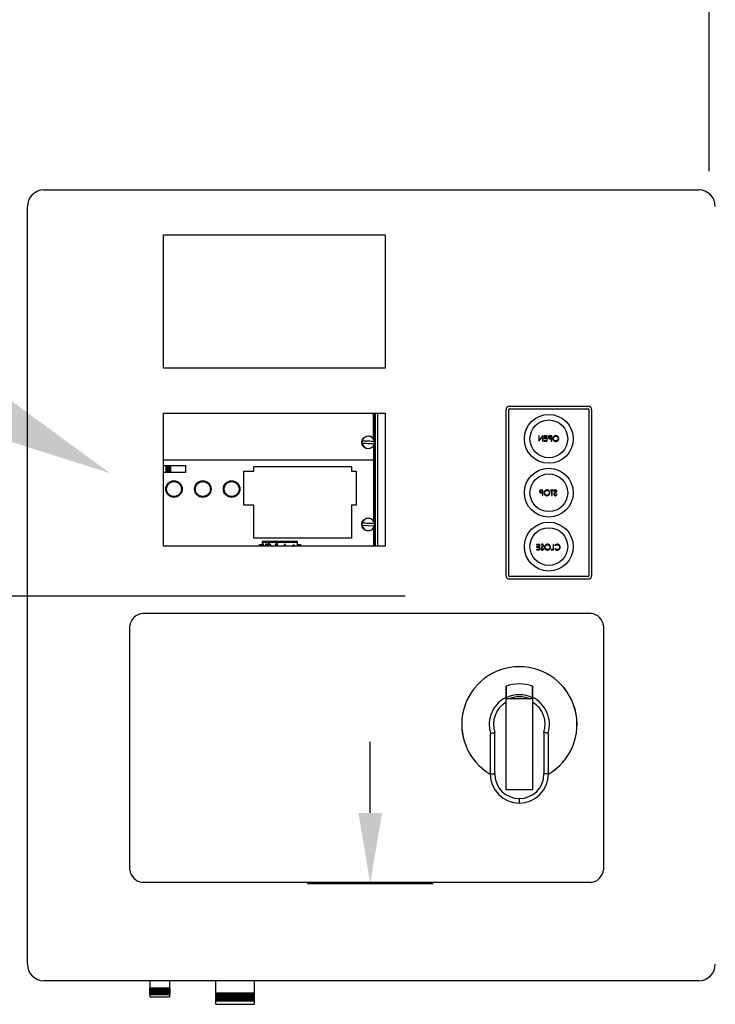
# Model space of a CAD drawing. Header units: inches. Extents: x 170 to 312, y 215 to 248.
# Tile 388 of 529: x 249.849 to 250.37, y 242.042 to 242.78. Entities that reach past the tile are written whole.
import ezdxf
from ezdxf import colors
from ezdxf.entities.mleader import LeaderData, LeaderLine
from ezdxf.math import Vec2, Vec3

# ---------------------------------------------------------------- set-up
doc = ezdxf.new("R2010")
doc.units = ezdxf.units.IN
doc.header["$LTSCALE"] = 0.25
doc.header["$MEASUREMENT"] = 0
doc.layers.add('ANNOTATIONS', color=1, linetype='Continuous')
doc.layers.add('MOTOR LH', color=7, linetype='Continuous')
doc.styles.add('ARIAL', font='arial.ttf', dxfattribs={"height": 0.09375})

msp = doc.modelspace()

# ---------------------------------------------------------------- linework, layer by layer
at = {"layer": 'ANNOTATIONS'}
for p, q in [((250.36584, 242.66667), (250.36584, 243.00848)), ((250.13774, 242.34815), (249.08679, 242.34815)), ((250.11159, 242.18589), (250.11159, 242.23903)), ((250.15872, 242.13275), (250.06445, 242.13275))]:
    msp.add_line(p, q, dxfattribs=at)
msp.add_solid([(250.12044, 242.18589), (250.10273, 242.18589), (250.11159, 242.13275)], dxfattribs=at)
at = {"layer": 'MOTOR LH'}
for p, q in [((249.86696, 242.65261), (250.35789, 242.65261)), ((249.85448, 242.07254), (249.85448, 242.64013)), ((249.95654, 242.51909), (249.95654, 242.61891)), ((249.95654, 242.61891), (250.1229, 242.61891)), ((250.1229, 242.61891), (250.1229, 242.51909)), ((250.1229, 242.51909), (249.95654, 242.51909)), ((250.21342, 242.36353), (250.21342, 242.48798)), ((250.21541, 242.36353), (250.21541, 242.48798)), ((250.21604, 242.4906), (250.27499, 242.4906)), ((250.21604, 242.4886), (250.27499, 242.4886)), ((250.27561, 242.48798), (250.27561, 242.36353)), ((250.2776, 242.48798), (250.2776, 242.36353)), ((249.95654, 242.38582), (249.95654, 242.48537)), ((249.95654, 242.48537), (250.1229, 242.48537)), ((250.11405, 242.46632), (250.11405, 242.48537)), ((250.11411, 242.48537), (250.11411, 242.46623)), ((250.11477, 242.46481), (250.11477, 242.48537)), ((250.11516, 242.38582), (250.11516, 242.48537)), ((250.11555, 242.38582), (250.11555, 242.48537)), ((250.11739, 242.38582), (250.11739, 242.48537)), ((250.1229, 242.48537), (250.1229, 242.38582)), ((250.23801, 242.46842), (250.23801, 242.46426)), ((250.23838, 242.46842), (250.23801, 242.46842)), ((250.23801, 242.46426), (250.23809, 242.46426)), ((250.23809, 242.46426), (250.24084, 242.46752)), ((250.23838, 242.46514), (250.23838, 242.46842)), ((250.24113, 242.46842), (250.23838, 242.46514)), ((250.24084, 242.46752), (250.24084, 242.46426)), ((250.24084, 242.46426), (250.24121, 242.46426)), ((250.24121, 242.46842), (250.24113, 242.46842)), ((250.24121, 242.46426), (250.24121, 242.46842)), ((250.24195, 242.46842), (250.24195, 242.46799)), ((250.2443, 242.46842), (250.24195, 242.46842)), ((250.24195, 242.46799), (250.24393, 242.46799)), ((250.24195, 242.46671), (250.24195, 242.46629)), ((250.24393, 242.46671), (250.24195, 242.46671)), ((250.24195, 242.46629), (250.24393, 242.46629)), ((250.24195, 242.46469), (250.24195, 242.46426)), ((250.24393, 242.46469), (250.24195, 242.46469)), ((250.24195, 242.46426), (250.2443, 242.46426)), ((250.24393, 242.46799), (250.24393, 242.46671)), ((250.24393, 242.46629), (250.24393, 242.46469)), ((250.2443, 242.46426), (250.2443, 242.46842)), ((250.24658, 242.46799), (250.24734, 242.46799)), ((250.24734, 242.4666), (250.24661, 242.4666)), ((250.24771, 242.46842), (250.2469, 242.46842)), ((250.24704, 242.46618), (250.24734, 242.46618)), ((250.24734, 242.46799), (250.24734, 242.4666)), ((250.24734, 242.46618), (250.24734, 242.46426)), ((250.24734, 242.46426), (250.24771, 242.46426)), ((250.24771, 242.46426), (250.24771, 242.46842)), ((250.11405, 242.46072), (250.11405, 242.40475)), ((250.11411, 242.46082), (250.11411, 242.40466)), ((250.11477, 242.40324), (250.11477, 242.46224)), ((249.95654, 242.45042), (250.11405, 242.45042)), ((249.95654, 242.4461), (249.97306, 242.4461)), ((249.95843, 242.4461), (249.95843, 242.44086)), ((249.95895, 242.4461), (249.95895, 242.44086)), ((249.95992, 242.44086), (249.95992, 242.4461)), ((249.96008, 242.4461), (249.96008, 242.44086)), ((249.96045, 242.44086), (249.96045, 242.4461)), ((249.9606, 242.4461), (249.9606, 242.44086)), ((249.96157, 242.44086), (249.96157, 242.4461)), ((249.96209, 242.44086), (249.96209, 242.4461)), ((249.97306, 242.4461), (249.97306, 242.44086)), ((250.01676, 242.41637), (250.01676, 242.44191)), ((250.01676, 242.44191), (250.02432, 242.44191)), ((250.02432, 242.44537), (250.09767, 242.44537)), ((250.02432, 242.44191), (250.02432, 242.44537)), ((250.09767, 242.44537), (250.09767, 242.44191)), ((250.09767, 242.44191), (250.10105, 242.44191)), ((250.10105, 242.44191), (250.10105, 242.41637)), ((249.97306, 242.44086), (249.95654, 242.44086)), ((250.23994, 242.42735), (250.2407, 242.42735)), ((250.24107, 242.42778), (250.24026, 242.42778)), ((250.2407, 242.42735), (250.2407, 242.42597)), ((250.24107, 242.42362), (250.24107, 242.42778)), ((250.24672, 242.42778), (250.24672, 242.42735)), ((250.24891, 242.42778), (250.24672, 242.42778)), ((250.24672, 242.42735), (250.24763, 242.42735)), ((250.24763, 242.42735), (250.24763, 242.42362)), ((250.248, 242.42735), (250.24891, 242.42735)), ((250.248, 242.42362), (250.248, 242.42735)), ((250.24891, 242.42735), (250.24891, 242.42778)), ((250.24934, 242.42718), (250.24967, 242.42693)), ((250.2407, 242.42597), (250.23997, 242.42596)), ((250.2404, 242.42554), (250.2407, 242.42554)), ((250.2407, 242.42554), (250.2407, 242.42362)), ((250.2407, 242.42362), (250.24107, 242.42362)), ((250.24763, 242.42362), (250.248, 242.42362)), ((250.25174, 242.42442), (250.25138, 242.42463)), ((250.02432, 242.41637), (250.01676, 242.41637)), ((250.02432, 242.39166), (250.02432, 242.41637)), ((250.10105, 242.41637), (250.09767, 242.41637)), ((250.09767, 242.41637), (250.09767, 242.39166)), ((250.10549, 242.40138), (250.11467, 242.40093)), ((250.11405, 242.39916), (250.11405, 242.38582)), ((250.11411, 242.39925), (250.11411, 242.38582)), ((250.11477, 242.38582), (250.11477, 242.40067)), ((250.09767, 242.39166), (250.02432, 242.39166)), ((250.09767, 242.39166), (250.02432, 242.39166)), ((250.06014, 242.39166), (250.06014, 242.39166)), ((250.0608, 242.39166), (250.0608, 242.39166)), ((250.06604, 242.39166), (250.06604, 242.39166)), ((250.06669, 242.39166), (250.06669, 242.39166)), ((250.09323, 242.39166), (250.09323, 242.39166)), ((250.09374, 242.39166), (250.09374, 242.39166)), ((250.09471, 242.39166), (250.09471, 242.39166)), ((250.09487, 242.39166), (250.09487, 242.39166)), ((250.09524, 242.39166), (250.09524, 242.39166)), ((250.09539, 242.39166), (250.09539, 242.39166)), ((250.09636, 242.39166), (250.09636, 242.39166)), ((250.09688, 242.39166), (250.09688, 242.39166)), ((250.1229, 242.38582), (249.95654, 242.38582)), ((250.02857, 242.38689), (250.03056, 242.38689)), ((250.02857, 242.38582), (250.02857, 242.38689)), ((250.03056, 242.38925), (250.03056, 242.38582)), ((250.05718, 242.38925), (250.03056, 242.38925)), ((250.03056, 242.38901), (250.05718, 242.38901)), ((250.03056, 242.38862), (250.05718, 242.38862)), ((250.0309, 242.38741), (250.03157, 242.38582)), ((250.0312, 242.38741), (250.0309, 242.38741)), ((250.03187, 242.38582), (250.0312, 242.38741)), ((250.03185, 242.38925), (250.03185, 242.38951)), ((250.03185, 242.38951), (250.05608, 242.38951)), ((250.03328, 242.38741), (250.03261, 242.38582)), ((250.03291, 242.38582), (250.03358, 242.38741)), ((250.03358, 242.38741), (250.03328, 242.38741)), ((250.04132, 242.38709), (250.0417, 242.38709)), ((250.04198, 242.38741), (250.04137, 242.38741)), ((250.0417, 242.38609), (250.04151, 242.38609)), ((250.0417, 242.38709), (250.0417, 242.38609)), ((250.04198, 242.38582), (250.04198, 242.38741)), ((250.04758, 242.38741), (250.04684, 242.38582)), ((250.04715, 242.38582), (250.0476, 242.3868)), ((250.04762, 242.38741), (250.04758, 242.38741)), ((250.0476, 242.3868), (250.04807, 242.38582)), ((250.04837, 242.38582), (250.04762, 242.38741)), ((250.05314, 242.38597), (250.05314, 242.38582)), ((250.05405, 242.38597), (250.05314, 242.38597)), ((250.05405, 242.38689), (250.05405, 242.38597)), ((250.05433, 242.38689), (250.05405, 242.38689)), ((250.05433, 242.38597), (250.05433, 242.38689)), ((250.05525, 242.38597), (250.05433, 242.38597)), ((250.05525, 242.38582), (250.05525, 242.38597)), ((250.05608, 242.38951), (250.05608, 242.38925)), ((250.05718, 242.38582), (250.05718, 242.38925)), ((250.05718, 242.38689), (250.05936, 242.38689)), ((250.05936, 242.38689), (250.05936, 242.38582)), ((250.23625, 242.38704), (250.23625, 242.38661)), ((250.23859, 242.38704), (250.23625, 242.38704)), ((250.23625, 242.38661), (250.23822, 242.38661)), ((250.23625, 242.38533), (250.23625, 242.38491)), ((250.23822, 242.38533), (250.23625, 242.38533)), ((250.23625, 242.38491), (250.23822, 242.38491)), ((250.23625, 242.38331), (250.23625, 242.38288)), ((250.23822, 242.38331), (250.23625, 242.38331)), ((250.23625, 242.38288), (250.23859, 242.38288)), ((250.23822, 242.38661), (250.23822, 242.38533)), ((250.23822, 242.38491), (250.23822, 242.38331)), ((250.23859, 242.38288), (250.23859, 242.38704)), ((250.2395, 242.38644), (250.23984, 242.38619)), ((250.2419, 242.38368), (250.24155, 242.38389)), ((250.24718, 242.38331), (250.24718, 242.38288)), ((250.24878, 242.38331), (250.24718, 242.38331)), ((250.24718, 242.38288), (250.24915, 242.38288)), ((250.24878, 242.38704), (250.24878, 242.38331)), ((250.24915, 242.38704), (250.24878, 242.38704)), ((250.24915, 242.38288), (250.24915, 242.38704)), ((250.25, 242.38628), (250.25033, 242.38603)), ((250.25033, 242.38389), (250.25, 242.38365)), ((250.27499, 242.36291), (250.21604, 242.36291)), ((250.27499, 242.36091), (250.21604, 242.36091)), ((249.94077, 242.33538), (250.27716, 242.33538)), ((249.93129, 242.14323), (249.93129, 242.32589)), ((250.28664, 242.32589), (250.28664, 242.14323)), ((250.21343, 242.20323), (250.21343, 242.27154)), ((250.21343, 242.27154), (250.2334, 242.27154)), ((250.2334, 242.27154), (250.2334, 242.20323)), ((250.20165, 242.24483), (250.20165, 242.21502)), ((250.20498, 242.21502), (250.20498, 242.24605)), ((250.24187, 242.24605), (250.24187, 242.21503)), ((250.24519, 242.21503), (250.24519, 242.24483)), ((250.20165, 242.21502), (250.20498, 242.21502)), ((250.24519, 242.21503), (250.24187, 242.21503)), ((250.2334, 242.20323), (250.21343, 242.20323)), ((250.22341, 242.19325), (250.22342, 242.19657)), ((250.27716, 242.13374), (249.94077, 242.13374)), ((250.35789, 242.06006), (249.86696, 242.06006)), ((249.94651, 242.0546), (249.94651, 242.06006)), ((249.96115, 242.06006), (249.96115, 242.0546)), ((249.99585, 242.05094), (249.99585, 242.06006)), ((250.02447, 242.06006), (250.02447, 242.05094)), ((249.94618, 242.05441), (249.94651, 242.0546)), ((249.94651, 242.05421), (249.94618, 242.05441)), ((249.96148, 242.05441), (249.94618, 242.05441)), ((249.94618, 242.05374), (249.94651, 242.05393)), ((249.94651, 242.05355), (249.94618, 242.05374)), ((249.96148, 242.05374), (249.94618, 242.05374)), ((249.94618, 242.05308), (249.94651, 242.05327)), ((249.94651, 242.05288), (249.94618, 242.05308)), ((249.96148, 242.05308), (249.94618, 242.05308)), ((249.94618, 242.05241), (249.94651, 242.0526)), ((249.94651, 242.05222), (249.94618, 242.05241)), ((249.96148, 242.05241), (249.94618, 242.05241)), ((249.94618, 242.05174), (249.94651, 242.05194)), ((249.94651, 242.05155), (249.94618, 242.05174)), ((249.96148, 242.05174), (249.94618, 242.05174)), ((249.94618, 242.05108), (249.94651, 242.05127)), ((249.94651, 242.05089), (249.94618, 242.05108)), ((249.96148, 242.05108), (249.94618, 242.05108)), ((249.94618, 242.05041), (249.94651, 242.05061)), ((249.96115, 242.0546), (249.94651, 242.0546)), ((249.94651, 242.05393), (249.94651, 242.05421)), ((249.96115, 242.05421), (249.94651, 242.05421)), ((249.96115, 242.05393), (249.94651, 242.05393)), ((249.94651, 242.05327), (249.94651, 242.05355)), ((249.96115, 242.05355), (249.94651, 242.05355)), ((249.96115, 242.05327), (249.94651, 242.05327)), ((249.94651, 242.0526), (249.94651, 242.05288)), ((249.96115, 242.05288), (249.94651, 242.05288)), ((249.96115, 242.0526), (249.94651, 242.0526)), ((249.94651, 242.05194), (249.94651, 242.05222)), ((249.96115, 242.05222), (249.94651, 242.05222)), ((249.96115, 242.05194), (249.94651, 242.05194)), ((249.94651, 242.05127), (249.94651, 242.05155)), ((249.96115, 242.05155), (249.94651, 242.05155)), ((249.96115, 242.05127), (249.94651, 242.05127)), ((249.94651, 242.05061), (249.94651, 242.05089)), ((249.96115, 242.05089), (249.94651, 242.05089)), ((249.96115, 242.05061), (249.94651, 242.05061)), ((249.96115, 242.0546), (249.96148, 242.05441)), ((249.96148, 242.05441), (249.96115, 242.05421)), ((249.96115, 242.05421), (249.96115, 242.05393)), ((249.96115, 242.05393), (249.96148, 242.05374)), ((249.96148, 242.05374), (249.96115, 242.05355)), ((249.96115, 242.05355), (249.96115, 242.05327)), ((249.96115, 242.05327), (249.96148, 242.05308)), ((249.96148, 242.05308), (249.96115, 242.05288)), ((249.96115, 242.05288), (249.96115, 242.0526)), ((249.96115, 242.0526), (249.96148, 242.05241)), ((249.96148, 242.05241), (249.96115, 242.05222)), ((249.96115, 242.05222), (249.96115, 242.05194)), ((249.96115, 242.05194), (249.96148, 242.05174)), ((249.96148, 242.05174), (249.96115, 242.05155)), ((249.96115, 242.05155), (249.96115, 242.05127)), ((249.96115, 242.05127), (249.96148, 242.05108)), ((249.96148, 242.05108), (249.96115, 242.05089)), ((249.96115, 242.05089), (249.96115, 242.05061)), ((249.96115, 242.05061), (249.96148, 242.05041)), ((249.99552, 242.05075), (249.99585, 242.05094)), ((249.99585, 242.05055), (249.99552, 242.05075)), ((250.0248, 242.05075), (249.99552, 242.05075)), ((249.99585, 242.05094), (250.02447, 242.05094)), ((249.99585, 242.05011), (249.99585, 242.05055)), ((250.02447, 242.05055), (249.99585, 242.05055)), ((250.02447, 242.05094), (250.0248, 242.05075)), ((250.0248, 242.05075), (250.02447, 242.05055)), ((250.02447, 242.05055), (250.02447, 242.05011)), ((249.94651, 242.05022), (249.94618, 242.05041)), ((249.96148, 242.05041), (249.94618, 242.05041)), ((249.94618, 242.04975), (249.94651, 242.04994)), ((249.94651, 242.04956), (249.94618, 242.04975)), ((249.96148, 242.04975), (249.94618, 242.04975)), ((249.94651, 242.04994), (249.94651, 242.05022)), ((249.96115, 242.05022), (249.94651, 242.05022)), ((249.96115, 242.04994), (249.94651, 242.04994)), ((249.94651, 242.04808), (249.94651, 242.04956)), ((249.96115, 242.04956), (249.94651, 242.04956)), ((249.94651, 242.04808), (249.96115, 242.04808)), ((249.96148, 242.05041), (249.96115, 242.05022)), ((249.96115, 242.05022), (249.96115, 242.04994)), ((249.96115, 242.04994), (249.96148, 242.04975)), ((249.96148, 242.04975), (249.96115, 242.04956)), ((249.96115, 242.04956), (249.96115, 242.04808)), ((249.99552, 242.04991), (249.99585, 242.05011)), ((249.99585, 242.04972), (249.99552, 242.04991)), ((250.0248, 242.04991), (249.99552, 242.04991)), ((249.99552, 242.04908), (249.99585, 242.04928)), ((249.99585, 242.04889), (249.99552, 242.04908)), ((250.0248, 242.04908), (249.99552, 242.04908)), ((249.99552, 242.04825), (249.99585, 242.04844)), ((249.99585, 242.04806), (249.99552, 242.04825)), ((250.0248, 242.04825), (249.99552, 242.04825)), ((249.99552, 242.04742), (249.99585, 242.04761)), ((249.99585, 242.04723), (249.99552, 242.04742)), ((250.0248, 242.04742), (249.99552, 242.04742)), ((249.99552, 242.04659), (249.99585, 242.04678)), ((249.99585, 242.0464), (249.99552, 242.04659)), ((250.0248, 242.04659), (249.99552, 242.04659)), ((249.99552, 242.04576), (249.99585, 242.04595)), ((249.99585, 242.04556), (249.99552, 242.04576)), ((250.0248, 242.04576), (249.99552, 242.04576)), ((249.99552, 242.04492), (249.99585, 242.04512)), ((249.99585, 242.04473), (249.99552, 242.04492)), ((250.0248, 242.04492), (249.99552, 242.04492)), ((249.99585, 242.05011), (250.02447, 242.05011)), ((249.99585, 242.04928), (249.99585, 242.04972)), ((250.02447, 242.04972), (249.99585, 242.04972)), ((249.99585, 242.04928), (250.02447, 242.04928)), ((249.99585, 242.04844), (249.99585, 242.04889)), ((250.02447, 242.04889), (249.99585, 242.04889)), ((249.99585, 242.04844), (250.02447, 242.04844)), ((249.99585, 242.04761), (249.99585, 242.04806)), ((250.02447, 242.04806), (249.99585, 242.04806)), ((249.99585, 242.04761), (250.02447, 242.04761)), ((249.99585, 242.04678), (249.99585, 242.04723)), ((250.02447, 242.04723), (249.99585, 242.04723)), ((249.99585, 242.04678), (250.02447, 242.04678)), ((249.99585, 242.04595), (249.99585, 242.0464)), ((250.02447, 242.0464), (249.99585, 242.0464)), ((249.99585, 242.04595), (250.02447, 242.04595)), ((249.99585, 242.04512), (249.99585, 242.04556)), ((250.02447, 242.04556), (249.99585, 242.04556)), ((249.99585, 242.04512), (250.02447, 242.04512)), ((249.99585, 242.04243), (249.99585, 242.04473)), ((250.02447, 242.04473), (249.99585, 242.04473)), ((250.02447, 242.05011), (250.0248, 242.04991)), ((250.0248, 242.04991), (250.02447, 242.04972)), ((250.02447, 242.04972), (250.02447, 242.04928)), ((250.02447, 242.04928), (250.0248, 242.04908)), ((250.0248, 242.04908), (250.02447, 242.04889)), ((250.02447, 242.04889), (250.02447, 242.04844)), ((250.02447, 242.04844), (250.0248, 242.04825)), ((250.0248, 242.04825), (250.02447, 242.04806)), ((250.02447, 242.04806), (250.02447, 242.04761)), ((250.02447, 242.04761), (250.0248, 242.04742)), ((250.0248, 242.04742), (250.02447, 242.04723)), ((250.02447, 242.04723), (250.02447, 242.04678)), ((250.02447, 242.04678), (250.0248, 242.04659)), ((250.0248, 242.04659), (250.02447, 242.0464)), ((250.02447, 242.0464), (250.02447, 242.04595)), ((250.02447, 242.04595), (250.0248, 242.04576)), ((250.0248, 242.04576), (250.02447, 242.04556)), ((250.02447, 242.04556), (250.02447, 242.04512)), ((250.02447, 242.04512), (250.0248, 242.04492)), ((250.0248, 242.04492), (250.02447, 242.04473)), ((250.02447, 242.04473), (250.02447, 242.04243)), ((249.99585, 242.04243), (250.02447, 242.04243))]:
    msp.add_line(p, q, dxfattribs=at)
at = {"layer": 'MOTOR LH', "flags": 128}
for points in [[(250.11475, 242.4641), (250.11365, 242.46415), (250.11251, 242.46421), (250.11134, 242.46426), (250.11016, 242.46432), (250.10897, 242.46438), (250.1078, 242.46443), (250.10666, 242.46449), (250.10557, 242.46454)], [(250.10549, 242.46295), (250.10659, 242.46289), (250.10773, 242.46284), (250.1089, 242.46278), (250.11008, 242.46272), (250.11126, 242.46267), (250.11243, 242.46261), (250.11357, 242.46255), (250.11467, 242.4625)], [(250.11475, 242.40253), (250.11365, 242.40258), (250.11251, 242.40264), (250.11134, 242.4027), (250.11016, 242.40275), (250.10897, 242.40281), (250.1078, 242.40287), (250.10666, 242.40292), (250.10557, 242.40298)]]:
    msp.add_lwpolyline(points, dxfattribs=at)
at = {"layer": 'MOTOR LH'}
for centre, radius in [((250.24551, 242.46612), 0.0183), ((250.24551, 242.46612), 0.01414), ((250.11012, 242.46352), 0.00482), ((250.24551, 242.42575), 0.0183), ((249.96445, 242.42848), 0.00622), ((249.98607, 242.42848), 0.00622), ((250.00768, 242.42848), 0.00622), ((250.24551, 242.42575), 0.01414), ((250.11012, 242.40195), 0.00482), ((250.24551, 242.38539), 0.0183), ((250.24551, 242.38539), 0.01414)]:
    msp.add_circle(centre, radius, dxfattribs=at)
for centre, radius, start, end in [((249.86696, 242.64013), 0.01248, 90, 180), ((250.35789, 242.64013), 0.01248, 0, 90), ((250.21604, 242.48798), 0.00262, 90, 180), ((250.21604, 242.48798), 0.000624, 90, 180), ((250.27499, 242.48798), 0.00262, 0, 90), ((250.27499, 242.48798), 0.000624, 0, 90), ((250.11012, 242.46352), 0.00473, 167.49357, 186.95106), ((250.11012, 242.46352), 0.00466, 7.07983, 167.36481), ((250.11012, 242.46352), 0.00473, 347.49357, 6.95106), ((250.11012, 242.46352), 0.00466, 187.07983, 347.36481), ((250.11012, 242.40195), 0.00466, 7.07983, 167.36481), ((250.11012, 242.40195), 0.00473, 167.49357, 186.95106), ((250.11012, 242.40195), 0.00466, 187.07983, 347.36481), ((250.11012, 242.40195), 0.00473, 347.49357, 6.95106), ((250.21604, 242.36353), 0.00262, 180, 270), ((250.21604, 242.36353), 0.000624, 180, 270), ((250.27499, 242.36353), 0.000624, 270, 0), ((250.27499, 242.36353), 0.00262, 270, 0), ((249.94227, 242.3244), 0.01108, 97.7581, 172.2419), ((250.27566, 242.3244), 0.01108, 7.7581, 82.2419), ((250.22342, 242.25219), 0.04323, 300.24247, 239.75749), ((250.22342, 242.25219), 0.04322, 300.24804, 239.75194), ((250.22342, 242.25219), 0.03025, 70.7446, 109.279), ((250.22342, 242.25219), 0.02257, 116.2649, 197.09777), ((250.22342, 242.25219), 0.02217, 63.25995, 116.77409), ((250.22342, 242.25219), 0.02061, 69.85267, 110.14733), ((250.22342, 242.25219), 0.02257, 342.90223, 63.76839), ((250.22342, 242.25219), 0.01944, 120.90941, 198.43237), ((250.22342, 242.25219), 0.01944, 341.56763, 59.13097), ((250.22342, 242.21502), 0.02178, 180, 269.97432), ((250.22342, 242.21502), 0.01845, 180, 269.97432), ((250.22341, 242.21503), 0.02178, 270, 0), ((250.22341, 242.21503), 0.01845, 270.00463, 0), ((249.94227, 242.14472), 0.01108, 187.7581, 262.2419), ((250.27566, 242.14472), 0.01108, 277.7581, 352.2419), ((249.86696, 242.07254), 0.01248, 180, 270), ((250.35789, 242.07254), 0.01248, 270, 0)]:
    msp.add_arc(centre, radius, start, end, dxfattribs=at)
for points, knots in [([(250.24595, 242.46836), (250.24582, 242.46831), (250.24557, 242.46822), (250.24531, 242.46794), (250.24517, 242.46762), (250.24516, 242.46741), (250.24515, 242.4673)], [0, 0, 0, 0, 0.279707, 0.559375, 0.779503, 1, 1, 1, 1]), ([(250.24515, 242.4673), (250.24516, 242.46717), (250.24518, 242.46689), (250.24539, 242.46656), (250.24568, 242.46634), (250.24588, 242.46628), (250.24598, 242.46625)], [0, 0, 0, 0, 0.2801, 0.559328, 0.779458, 1, 1, 1, 1]), ([(250.24553, 242.4673), (250.24555, 242.46742), (250.24557, 242.4676), (250.24573, 242.46779), (250.24602, 242.468), (250.24633, 242.46799), (250.24658, 242.46799)], [0, 0, 0, 0, 0.248963, 0.37473, 0.500379, 1, 1, 1, 1]), ([(250.24661, 242.4666), (250.24636, 242.46659), (250.24604, 242.46659), (250.24573, 242.4668), (250.24557, 242.46699), (250.24555, 242.46718), (250.24553, 242.4673)], [0, 0, 0, 0, 0.499719, 0.625348, 0.751078, 1, 1, 1, 1]), ([(250.2469, 242.46842), (250.24672, 242.46842), (250.2464, 242.46842), (250.24609, 242.46837), (250.24595, 242.46836)], [0, 0, 0, 0, 0.560312, 1, 1, 1, 1]), ([(250.24598, 242.46625), (250.24618, 242.46622), (250.24653, 242.46618), (250.24689, 242.46618), (250.24704, 242.46618)], [0, 0, 0, 0, 0.559697, 1, 1, 1, 1]), ([(250.25078, 242.46852), (250.25045, 242.46849), (250.2498, 242.46842), (250.24907, 242.46783), (250.24863, 242.46711), (250.24859, 242.4666), (250.24857, 242.46634)], [0, 0, 0, 0, 0.279766, 0.559356, 0.77957, 1, 1, 1, 1]), ([(250.24857, 242.46634), (250.2486, 242.46602), (250.24868, 242.46537), (250.24927, 242.46466), (250.24999, 242.46422), (250.25049, 242.46417), (250.25075, 242.46415)], [0, 0, 0, 0, 0.279632, 0.559342, 0.779597, 1, 1, 1, 1]), ([(250.24894, 242.46634), (250.24897, 242.4666), (250.24904, 242.46713), (250.24954, 242.46771), (250.25014, 242.46804), (250.25055, 242.46808), (250.25076, 242.4681)], [0, 0, 0, 0, 0.279463, 0.558871, 0.779515, 1, 1, 1, 1]), ([(250.25076, 242.46458), (250.2505, 242.46461), (250.24997, 242.46467), (250.24936, 242.46512), (250.249, 242.46572), (250.24896, 242.46613), (250.24894, 242.46634)], [0, 0, 0, 0, 0.279831, 0.559389, 0.77965, 1, 1, 1, 1]), ([(250.25075, 242.46415), (250.25107, 242.46419), (250.25171, 242.46426), (250.25243, 242.46485), (250.25287, 242.46556), (250.25292, 242.46607), (250.25294, 242.46632)], [0, 0, 0, 0, 0.279663, 0.559353, 0.779636, 1, 1, 1, 1]), ([(250.25076, 242.4681), (250.25102, 242.46806), (250.25155, 242.468), (250.25215, 242.46753), (250.25251, 242.46694), (250.25255, 242.46653), (250.25257, 242.46632)], [0, 0, 0, 0, 0.279627, 0.559351, 0.779632, 1, 1, 1, 1]), ([(250.25257, 242.46632), (250.25253, 242.46606), (250.25247, 242.46554), (250.25197, 242.46497), (250.25138, 242.46463), (250.25097, 242.4646), (250.25076, 242.46458)], [0, 0, 0, 0, 0.279417, 0.559078, 0.779478, 1, 1, 1, 1]), ([(250.25294, 242.46632), (250.2529, 242.46664), (250.25282, 242.46728), (250.25225, 242.46801), (250.25154, 242.46845), (250.25103, 242.4685), (250.25078, 242.46852)], [0, 0, 0, 0, 0.279731, 0.559326, 0.77968, 1, 1, 1, 1]), ([(249.95889, 242.42848), (249.95896, 242.42778), (249.95907, 242.4267), (249.95977, 242.42541), (249.96049, 242.42452), (249.96138, 242.42379), (249.96267, 242.42312), (249.96445, 242.42278), (249.96623, 242.42312), (249.96753, 242.42379), (249.96842, 242.42452), (249.96914, 242.42541), (249.96981, 242.4267), (249.97015, 242.42848), (249.96981, 242.43026), (249.96914, 242.43156), (249.96842, 242.43245), (249.96753, 242.43317), (249.96623, 242.43384), (249.96445, 242.43418), (249.96267, 242.43384), (249.96138, 242.43317), (249.96049, 242.43245), (249.95977, 242.43156), (249.95907, 242.43026), (249.95896, 242.42918), (249.95889, 242.42848)], [0, 0, 0, 0, 0.059864, 0.09209, 0.125, 0.15791, 0.190135, 0.25, 0.309864, 0.34209, 0.375, 0.407909, 0.440136, 0.5, 0.559864, 0.59209, 0.624999, 0.657909, 0.690136, 0.75, 0.809864, 0.84209, 0.875, 0.90791, 0.940135, 1, 1, 1, 1]), ([(249.9805, 242.42848), (249.98057, 242.42778), (249.98069, 242.4267), (249.98138, 242.42541), (249.9821, 242.42452), (249.98299, 242.42379), (249.98429, 242.42312), (249.98607, 242.42278), (249.98784, 242.42312), (249.98914, 242.42379), (249.99003, 242.42452), (249.99075, 242.42541), (249.99143, 242.4267), (249.99177, 242.42848), (249.99143, 242.43026), (249.99075, 242.43156), (249.99003, 242.43245), (249.98914, 242.43317), (249.98784, 242.43384), (249.98607, 242.43418), (249.98429, 242.43384), (249.98299, 242.43317), (249.9821, 242.43245), (249.98138, 242.43156), (249.98069, 242.43026), (249.98057, 242.42918), (249.9805, 242.42848)], [0, 0, 0, 0, 0.059864, 0.09209, 0.125, 0.15791, 0.190136, 0.25, 0.309864, 0.34209, 0.375, 0.40791, 0.440135, 0.5, 0.559864, 0.59209, 0.625, 0.65791, 0.690136, 0.75, 0.809864, 0.84209, 0.875, 0.90791, 0.940135, 1, 1, 1, 1]), ([(250.00211, 242.42848), (250.00219, 242.42778), (250.0023, 242.4267), (250.003, 242.42541), (250.00371, 242.42452), (250.00461, 242.42379), (250.0059, 242.42312), (250.00768, 242.42278), (250.00946, 242.42312), (250.01075, 242.42379), (250.01165, 242.42452), (250.01237, 242.42541), (250.01304, 242.4267), (250.01338, 242.42848), (250.01304, 242.43026), (250.01237, 242.43156), (250.01165, 242.43245), (250.01075, 242.43317), (250.00946, 242.43384), (250.00768, 242.43418), (250.0059, 242.43384), (250.00461, 242.43317), (250.00371, 242.43245), (250.003, 242.43156), (250.0023, 242.43026), (250.00219, 242.42918), (250.00211, 242.42848)], [0, 0, 0, 0, 0.059864, 0.09209, 0.125, 0.157909, 0.190136, 0.25, 0.309864, 0.34209, 0.375, 0.40791, 0.440135, 0.5, 0.559864, 0.59209, 0.625, 0.65791, 0.690135, 0.75, 0.809864, 0.84209, 0.875, 0.90791, 0.940135, 1, 1, 1, 1]), ([(250.23931, 242.42772), (250.23918, 242.42767), (250.23893, 242.42758), (250.23867, 242.4273), (250.23853, 242.42698), (250.23852, 242.42677), (250.23851, 242.42666)], [0, 0, 0, 0, 0.2797041, 0.5593845, 0.7795145, 1, 1, 1, 1]), ([(250.23889, 242.42666), (250.2389, 242.42678), (250.23893, 242.42696), (250.23909, 242.42715), (250.23938, 242.42736), (250.23969, 242.42736), (250.23994, 242.42735)], [0, 0, 0, 0, 0.2489749, 0.3747309, 0.5003825, 1, 1, 1, 1]), ([(250.24026, 242.42778), (250.24008, 242.42778), (250.23976, 242.42778), (250.23945, 242.42774), (250.23931, 242.42772)], [0, 0, 0, 0, 0.560314, 1, 1, 1, 1]), ([(250.24414, 242.42789), (250.24381, 242.42785), (250.24316, 242.42778), (250.24243, 242.42719), (250.24199, 242.42647), (250.24195, 242.42596), (250.24193, 242.4257)], [0, 0, 0, 0, 0.279768, 0.559357, 0.77957, 1, 1, 1, 1]), ([(250.2423, 242.4257), (250.24233, 242.42597), (250.24239, 242.42649), (250.2429, 242.42707), (250.2435, 242.4274), (250.24391, 242.42744), (250.24412, 242.42746)], [0, 0, 0, 0, 0.27947, 0.55887, 0.779518, 1, 1, 1, 1]), ([(250.24412, 242.42746), (250.24438, 242.42743), (250.24491, 242.42736), (250.24551, 242.42689), (250.24587, 242.42631), (250.24591, 242.42589), (250.24592, 242.42568)], [0, 0, 0, 0, 0.279626, 0.559346, 0.779627, 1, 1, 1, 1]), ([(250.2463, 242.42568), (250.24626, 242.426), (250.24618, 242.42664), (250.24561, 242.42738), (250.24489, 242.42781), (250.24439, 242.42786), (250.24414, 242.42789)], [0, 0, 0, 0, 0.279731, 0.559325, 0.779681, 1, 1, 1, 1]), ([(250.25045, 242.42789), (250.25032, 242.42787), (250.25006, 242.42785), (250.24966, 242.4276), (250.24946, 242.42734), (250.24934, 242.42718)], [0, 0, 0, 0, 0.279751, 0.559499, 1, 1, 1, 1]), ([(250.24967, 242.42693), (250.24979, 242.42708), (250.24996, 242.42729), (250.25026, 242.42744), (250.25041, 242.42745), (250.25049, 242.42746)], [0, 0, 0, 0, 0.559818, 0.77985, 1, 1, 1, 1]), ([(250.25147, 242.42692), (250.25145, 242.42706), (250.25142, 242.42736), (250.25113, 242.42768), (250.25079, 242.42786), (250.25056, 242.42788), (250.25045, 242.42789)], [0, 0, 0, 0, 0.279549, 0.558796, 0.779376, 1, 1, 1, 1]), ([(250.25049, 242.42746), (250.25057, 242.42745), (250.25074, 242.42744), (250.25094, 242.42731), (250.25108, 242.42713), (250.25109, 242.427), (250.2511, 242.42693)], [0, 0, 0, 0, 0.280272, 0.55993, 0.779919, 1, 1, 1, 1]), ([(250.2511, 242.42693), (250.25109, 242.42688), (250.25108, 242.42676), (250.25099, 242.42657), (250.25089, 242.42646), (250.25082, 242.4264)], [0, 0, 0, 0, 0.2799479, 0.5597749, 1, 1, 1, 1]), ([(250.25124, 242.42628), (250.25131, 242.42639), (250.25144, 242.42658), (250.25146, 242.42681), (250.25147, 242.42692)], [0, 0, 0, 0, 0.559837, 1, 1, 1, 1]), ([(250.23851, 242.42666), (250.23852, 242.42653), (250.23854, 242.42625), (250.23875, 242.42592), (250.23903, 242.4257), (250.23924, 242.42564), (250.23934, 242.42561)], [0, 0, 0, 0, 0.280099, 0.559325, 0.779463, 1, 1, 1, 1]), ([(250.23997, 242.42596), (250.23972, 242.42596), (250.2394, 242.42596), (250.23909, 242.42616), (250.23893, 242.42635), (250.2389, 242.42654), (250.23889, 242.42666)], [0, 0, 0, 0, 0.499724, 0.625347, 0.751089, 1, 1, 1, 1]), ([(250.23934, 242.42561), (250.23954, 242.42558), (250.23989, 242.42554), (250.24025, 242.42554), (250.2404, 242.42554)], [0, 0, 0, 0, 0.559694, 1, 1, 1, 1]), ([(250.24193, 242.4257), (250.24196, 242.42538), (250.24204, 242.42473), (250.24263, 242.42402), (250.24334, 242.42358), (250.24385, 242.42354), (250.2441, 242.42351)], [0, 0, 0, 0, 0.279627, 0.559342, 0.779597, 1, 1, 1, 1]), ([(250.24412, 242.42394), (250.24386, 242.42397), (250.24333, 242.42403), (250.24272, 242.42449), (250.24236, 242.42508), (250.24232, 242.42549), (250.2423, 242.4257)], [0, 0, 0, 0, 0.279829, 0.559387, 0.779656, 1, 1, 1, 1]), ([(250.2441, 242.42351), (250.24443, 242.42355), (250.24507, 242.42362), (250.24579, 242.42421), (250.24623, 242.42492), (250.24628, 242.42543), (250.2463, 242.42568)], [0, 0, 0, 0, 0.279664, 0.559354, 0.779636, 1, 1, 1, 1]), ([(250.24592, 242.42568), (250.24589, 242.42542), (250.24583, 242.4249), (250.24533, 242.42433), (250.24474, 242.42399), (250.24433, 242.42396), (250.24412, 242.42394)], [0, 0, 0, 0, 0.279412, 0.559074, 0.779476, 1, 1, 1, 1]), ([(250.25026, 242.42598), (250.25, 242.42579), (250.24964, 242.42552), (250.24933, 242.42502), (250.2493, 242.42477), (250.24928, 242.42464)], [0, 0, 0, 0, 0.560115, 0.780279, 1, 1, 1, 1]), ([(250.24928, 242.42464), (250.24931, 242.42447), (250.24935, 242.42413), (250.24969, 242.42377), (250.25007, 242.42355), (250.25034, 242.42352), (250.25047, 242.42351)], [0, 0, 0, 0, 0.279183, 0.559084, 0.779443, 1, 1, 1, 1]), ([(250.24966, 242.42465), (250.24967, 242.42473), (250.24969, 242.42488), (250.24977, 242.425), (250.24981, 242.42505)], [0, 0, 0, 0, 0.558992, 1, 1, 1, 1]), ([(250.25047, 242.42394), (250.25036, 242.42395), (250.25014, 242.42397), (250.24986, 242.42414), (250.24969, 242.42438), (250.24967, 242.42456), (250.24966, 242.42465)], [0, 0, 0, 0, 0.280273, 0.560145, 0.780153, 1, 1, 1, 1]), ([(250.24981, 242.42505), (250.24993, 242.42519), (250.25016, 242.42544), (250.25044, 242.42563), (250.25056, 242.42572)], [0, 0, 0, 0, 0.559492, 1, 1, 1, 1]), ([(250.25082, 242.4264), (250.25072, 242.42632), (250.25054, 242.42617), (250.25035, 242.42604), (250.25026, 242.42598)], [0, 0, 0, 0, 0.559909, 1, 1, 1, 1]), ([(250.25138, 242.42463), (250.25126, 242.42444), (250.25109, 242.42418), (250.25074, 242.42397), (250.25056, 242.42395), (250.25047, 242.42394)], [0, 0, 0, 0, 0.559324, 0.779784, 1, 1, 1, 1]), ([(250.25047, 242.42351), (250.25063, 242.42353), (250.25093, 242.42356), (250.25141, 242.42387), (250.25161, 242.42421), (250.25174, 242.42442)], [0, 0, 0, 0, 0.279879, 0.559662, 1, 1, 1, 1]), ([(250.25056, 242.42572), (250.25069, 242.42581), (250.25093, 242.42598), (250.25114, 242.42619), (250.25124, 242.42628)], [0, 0, 0, 0, 0.560405, 1, 1, 1, 1]), ([(250.03564, 242.38749), (250.03539, 242.38746), (250.03491, 242.38741), (250.03436, 242.38697), (250.03403, 242.38643), (250.034, 242.38604), (250.03398, 242.38585)], [0, 0, 0, 0, 0.279769, 0.55936, 0.779572, 1, 1, 1, 1]), ([(250.03426, 242.38585), (250.03428, 242.38605), (250.03433, 242.38644), (250.03471, 242.38687), (250.03516, 242.38712), (250.03547, 242.38715), (250.03563, 242.38717)], [0, 0, 0, 0, 0.279464, 0.55887, 0.779513, 1, 1, 1, 1]), ([(250.03563, 242.38717), (250.03582, 242.38714), (250.03622, 242.38709), (250.03667, 242.38674), (250.03694, 242.3863), (250.03696, 242.38599), (250.03698, 242.38584)], [0, 0, 0, 0, 0.2796249, 0.5593497, 0.7796275, 1, 1, 1, 1]), ([(250.03726, 242.38583), (250.03723, 242.38608), (250.03717, 242.38656), (250.03675, 242.38711), (250.03621, 242.38743), (250.03583, 242.38747), (250.03564, 242.38749)], [0, 0, 0, 0, 0.2797299, 0.5593269, 0.7796812, 1, 1, 1, 1]), ([(250.04137, 242.38741), (250.04124, 242.38741), (250.04097, 242.3874), (250.04062, 242.38724), (250.04041, 242.38695), (250.04039, 242.38674), (250.04038, 242.38664)], [0, 0, 0, 0, 0.281315, 0.559924, 0.779932, 1, 1, 1, 1]), ([(250.04038, 242.38664), (250.04038, 242.38656), (250.04039, 242.38641), (250.0405, 242.38616), (250.04065, 242.38604), (250.04074, 242.38597)], [0, 0, 0, 0, 0.280868, 0.561518, 1, 1, 1, 1]), ([(250.04074, 242.38597), (250.04064, 242.38594), (250.04053, 242.38591), (250.04045, 242.38582), (250.04045, 242.38582)], [0, 0, 0, 0, 0.904682, 1, 1, 1, 1]), ([(250.04066, 242.38663), (250.04067, 242.38671), (250.04068, 242.38682), (250.04078, 242.38694), (250.04097, 242.38707), (250.04116, 242.38708), (250.04132, 242.38709)], [0, 0, 0, 0, 0.249288, 0.374924, 0.500647, 1, 1, 1, 1]), ([(250.04151, 242.38609), (250.04131, 242.38609), (250.04107, 242.38609), (250.04083, 242.38625), (250.04073, 242.38636), (250.04067, 242.38649), (250.04066, 242.38658), (250.04066, 242.38663)], [0, 0, 0, 0, 0.498612, 0.62401, 0.749404, 0.874738, 1, 1, 1, 1]), ([(250.24043, 242.38524), (250.24016, 242.38505), (250.2398, 242.38478), (250.23949, 242.38428), (250.23946, 242.38403), (250.23945, 242.3839)], [0, 0, 0, 0, 0.560115, 0.780284, 1, 1, 1, 1]), ([(250.23945, 242.3839), (250.23947, 242.38373), (250.23952, 242.38339), (250.23985, 242.38303), (250.24023, 242.38281), (250.2405, 242.38278), (250.24063, 242.38277)], [0, 0, 0, 0, 0.279184, 0.559085, 0.779447, 1, 1, 1, 1]), ([(250.24061, 242.38715), (250.24048, 242.38713), (250.24022, 242.38711), (250.23982, 242.38686), (250.23962, 242.3866), (250.2395, 242.38644)], [0, 0, 0, 0, 0.279748, 0.559503, 1, 1, 1, 1]), ([(250.23982, 242.3839), (250.23983, 242.38399), (250.23985, 242.38414), (250.23993, 242.38426), (250.23997, 242.38431)], [0, 0, 0, 0, 0.55898, 1, 1, 1, 1]), ([(250.24063, 242.3832), (250.24052, 242.38321), (250.2403, 242.38323), (250.24003, 242.3834), (250.23985, 242.38364), (250.23983, 242.38382), (250.23982, 242.3839)], [0, 0, 0, 0, 0.280277, 0.560146, 0.780152, 1, 1, 1, 1]), ([(250.23984, 242.38619), (250.23995, 242.38634), (250.24012, 242.38655), (250.24043, 242.3867), (250.24057, 242.38671), (250.24065, 242.38672)], [0, 0, 0, 0, 0.559819, 0.77985, 1, 1, 1, 1]), ([(250.23997, 242.38431), (250.2401, 242.38445), (250.24033, 242.3847), (250.2406, 242.38489), (250.24072, 242.38498)], [0, 0, 0, 0, 0.559494, 1, 1, 1, 1]), ([(250.24098, 242.38566), (250.24088, 242.38558), (250.2407, 242.38543), (250.24051, 242.3853), (250.24043, 242.38524)], [0, 0, 0, 0, 0.559898, 1, 1, 1, 1]), ([(250.24163, 242.38618), (250.24161, 242.38632), (250.24158, 242.38662), (250.24129, 242.38694), (250.24095, 242.38712), (250.24072, 242.38714), (250.24061, 242.38715)], [0, 0, 0, 0, 0.279554, 0.558801, 0.779377, 1, 1, 1, 1]), ([(250.24155, 242.38389), (250.24142, 242.3837), (250.24125, 242.38344), (250.2409, 242.38323), (250.24072, 242.38321), (250.24063, 242.3832)], [0, 0, 0, 0, 0.559319, 0.779781, 1, 1, 1, 1]), ([(250.24063, 242.38277), (250.24079, 242.38279), (250.2411, 242.38282), (250.24157, 242.38313), (250.24177, 242.38347), (250.2419, 242.38368)], [0, 0, 0, 0, 0.27988, 0.559666, 1, 1, 1, 1]), ([(250.24065, 242.38672), (250.24073, 242.38671), (250.2409, 242.3867), (250.2411, 242.38657), (250.24124, 242.38639), (250.24125, 242.38626), (250.24126, 242.38619)], [0, 0, 0, 0, 0.280276, 0.559933, 0.779921, 1, 1, 1, 1]), ([(250.24072, 242.38498), (250.24085, 242.38507), (250.2411, 242.38524), (250.24131, 242.38545), (250.2414, 242.38554)], [0, 0, 0, 0, 0.560415, 1, 1, 1, 1]), ([(250.24126, 242.38619), (250.24125, 242.38613), (250.24124, 242.38602), (250.24115, 242.38583), (250.24105, 242.38572), (250.24098, 242.38566)], [0, 0, 0, 0, 0.279943, 0.559777, 1, 1, 1, 1]), ([(250.2414, 242.38554), (250.24147, 242.38565), (250.2416, 242.38584), (250.24162, 242.38607), (250.24163, 242.38618)], [0, 0, 0, 0, 0.559845, 1, 1, 1, 1]), ([(250.24454, 242.38715), (250.24421, 242.38711), (250.24356, 242.38704), (250.24283, 242.38645), (250.24239, 242.38573), (250.24235, 242.38522), (250.24233, 242.38496)], [0, 0, 0, 0, 0.279767, 0.559358, 0.779572, 1, 1, 1, 1]), ([(250.24233, 242.38496), (250.24236, 242.38464), (250.24243, 242.38399), (250.24303, 242.38328), (250.24374, 242.38284), (250.24425, 242.3828), (250.2445, 242.38277)], [0, 0, 0, 0, 0.279631, 0.559344, 0.779598, 1, 1, 1, 1]), ([(250.2427, 242.38496), (250.24273, 242.38523), (250.24279, 242.38575), (250.2433, 242.38633), (250.2439, 242.38666), (250.24431, 242.3867), (250.24452, 242.38672)], [0, 0, 0, 0, 0.27947, 0.558871, 0.779516, 1, 1, 1, 1]), ([(250.24452, 242.3832), (250.24426, 242.38323), (250.24373, 242.38329), (250.24312, 242.38375), (250.24276, 242.38434), (250.24272, 242.38475), (250.2427, 242.38496)], [0, 0, 0, 0, 0.279829, 0.559387, 0.779653, 1, 1, 1, 1]), ([(250.2445, 242.38277), (250.24483, 242.38281), (250.24547, 242.38288), (250.24619, 242.38347), (250.24663, 242.38418), (250.24667, 242.38469), (250.2467, 242.38494)], [0, 0, 0, 0, 0.279664, 0.559353, 0.779636, 1, 1, 1, 1]), ([(250.24452, 242.38672), (250.24478, 242.38669), (250.24531, 242.38662), (250.24591, 242.38615), (250.24627, 242.38556), (250.24631, 242.38515), (250.24632, 242.38494)], [0, 0, 0, 0, 0.279628, 0.55935, 0.779632, 1, 1, 1, 1]), ([(250.24632, 242.38494), (250.24629, 242.38468), (250.24623, 242.38416), (250.24573, 242.38359), (250.24514, 242.38325), (250.24473, 242.38322), (250.24452, 242.3832)], [0, 0, 0, 0, 0.279417, 0.559078, 0.779477, 1, 1, 1, 1]), ([(250.2467, 242.38494), (250.24666, 242.38526), (250.24658, 242.3859), (250.24601, 242.38663), (250.24529, 242.38707), (250.24479, 242.38712), (250.24454, 242.38715)], [0, 0, 0, 0, 0.27973, 0.559327, 0.77968, 1, 1, 1, 1]), ([(250.25182, 242.38715), (250.25142, 242.3871), (250.2507, 242.38702), (250.25022, 242.3865), (250.25, 242.38628)], [0, 0, 0, 0, 0.5595149, 1, 1, 1, 1]), ([(250.25, 242.38365), (250.25013, 242.3835), (250.25039, 242.38321), (250.251, 242.38285), (250.25151, 242.3828), (250.25181, 242.38277)], [0, 0, 0, 0, 0.280411, 0.560795, 1, 1, 1, 1]), ([(250.25033, 242.38603), (250.25057, 242.38625), (250.251, 242.38665), (250.25158, 242.3867), (250.25184, 242.38672)], [0, 0, 0, 0, 0.558427, 1, 1, 1, 1]), ([(250.25182, 242.3832), (250.25149, 242.38324), (250.25092, 242.38331), (250.25051, 242.38371), (250.25033, 242.38389)], [0, 0, 0, 0, 0.558773, 1, 1, 1, 1]), ([(250.25181, 242.38277), (250.25218, 242.3828), (250.25284, 242.38286), (250.25332, 242.38331), (250.25353, 242.3835)], [0, 0, 0, 0, 0.559804, 1, 1, 1, 1]), ([(250.25406, 242.38498), (250.25402, 242.38531), (250.25394, 242.38596), (250.25333, 242.38668), (250.25259, 242.38709), (250.25207, 242.38713), (250.25182, 242.38715)], [0, 0, 0, 0, 0.2795135, 0.5590797, 0.7793734, 1, 1, 1, 1]), ([(250.25368, 242.38496), (250.25365, 242.38469), (250.25359, 242.38415), (250.25307, 242.38357), (250.25245, 242.38324), (250.25203, 242.38321), (250.25182, 242.3832)], [0, 0, 0, 0, 0.279434, 0.558922, 0.779283, 1, 1, 1, 1]), ([(250.25184, 242.38672), (250.25211, 242.38669), (250.25264, 242.38663), (250.25326, 242.38618), (250.25363, 242.38558), (250.25366, 242.38516), (250.25368, 242.38496)], [0, 0, 0, 0, 0.2798556, 0.5595178, 0.779687, 1, 1, 1, 1]), ([(250.25353, 242.3835), (250.2537, 242.38375), (250.25401, 242.3842), (250.25404, 242.38474), (250.25406, 242.38498)], [0, 0, 0, 0, 0.559029, 1, 1, 1, 1]), ([(250.21343, 242.28075), (250.21343, 242.2795), (250.21343, 242.27677), (250.21343, 242.27396), (250.21343, 242.27243)], [0, 0, 0, 0, 0.4593054, 1, 1, 1, 1]), ([(250.21343, 242.27199), (250.21343, 242.2744), (250.21343, 242.27736), (250.21343, 242.28022), (250.21343, 242.28075)], [0, 0, 0, 0, 0.815739, 1, 1, 1, 1]), ([(250.2334, 242.27244), (250.2334, 242.27396), (250.2334, 242.27678), (250.2334, 242.2795), (250.2334, 242.28075)], [0, 0, 0, 0, 0.540711, 1, 1, 1, 1]), ([(250.2334, 242.28075), (250.2334, 242.28022), (250.2334, 242.27736), (250.2334, 242.27441), (250.2334, 242.27199)], [0, 0, 0, 0, 0.18429, 1, 1, 1, 1]), ([(250.21343, 242.27171), (250.21343, 242.27195), (250.21343, 242.27224), (250.21343, 242.2724), (250.21343, 242.27243)], [0, 0, 0, 0, 0.792634, 1, 1, 1, 1]), ([(250.21343, 242.27199), (250.21343, 242.2719), (250.21343, 242.27178), (250.21343, 242.27159), (250.21343, 242.27154)], [0, 0, 0, 0, 0.721731, 1, 1, 1, 1]), ([(250.2334, 242.27244), (250.2334, 242.27228), (250.2334, 242.2721), (250.2334, 242.27176), (250.2334, 242.27171)], [0, 0, 0, 0, 0.866894, 1, 1, 1, 1]), ([(250.2334, 242.27154), (250.2334, 242.27167), (250.2334, 242.27186), (250.2334, 242.27196), (250.2334, 242.27199)], [0, 0, 0, 0, 0.715093, 1, 1, 1, 1]), ([(250.21343, 242.27154), (250.21391, 242.27154), (250.21485, 242.27154), (250.21584, 242.27154), (250.21632, 242.27154)], [0, 0, 0, 0, 0.510025, 1, 1, 1, 1]), ([(250.21343, 242.26888), (250.21343, 242.26936), (250.21343, 242.27023), (250.21343, 242.27095), (250.21343, 242.27127)], [0, 0, 0, 0, 0.558132, 1, 1, 1, 1]), ([(250.23052, 242.27154), (250.23132, 242.27154), (250.23231, 242.27154), (250.23322, 242.27154), (250.2334, 242.27154)], [0, 0, 0, 0, 0.805123, 1, 1, 1, 1]), ([(250.2334, 242.27128), (250.2334, 242.27118), (250.2334, 242.27078), (250.2334, 242.26994), (250.2334, 242.26921), (250.2334, 242.26888)], [0, 0, 0, 0, 0.146346, 0.612888, 1, 1, 1, 1]), ([(250.20185, 242.24556), (250.20181, 242.24554), (250.20172, 242.24549), (250.20166, 242.24521), (250.20165, 242.24496), (250.20165, 242.24483)], [0, 0, 0, 0, 0.262875, 0.62022, 1, 1, 1, 1]), ([(250.20185, 242.24556), (250.20201, 242.24558), (250.20234, 242.24563), (250.20321, 242.24577), (250.20412, 242.24591), (250.20473, 242.24601), (250.20497, 242.24605), (250.20498, 242.24605)], [0, 0, 0, 0, 0.27378, 0.547477, 0.823338, 0.994244, 1, 1, 1, 1]), ([(250.24499, 242.24556), (250.24483, 242.24558), (250.24451, 242.24563), (250.24363, 242.24577), (250.24272, 242.24591), (250.24211, 242.24601), (250.24187, 242.24605), (250.24187, 242.24605)], [0, 0, 0, 0, 0.27378, 0.547477, 0.823339, 0.994245, 1, 1, 1, 1]), ([(250.24519, 242.24483), (250.24519, 242.24497), (250.24518, 242.24523), (250.24511, 242.2455), (250.24503, 242.24554), (250.24499, 242.24556)], [0, 0, 0, 0, 0.408587, 0.757691, 1, 1, 1, 1])]:
    msp.add_open_spline(points, degree=3, knots=knots, dxfattribs=at)

# ---------------------------------------------------------------- leaders
at = {"layer": 'ANNOTATIONS'}
ml = msp.add_multileader_mtext('Standard', dxfattribs=at)
ml.set_content('THREE PHASE\\PCONTROLLER', color=256, style='ARIAL')
ml.set_leader_properties()
ml.build(insert=Vec2(0, 0))
ml.multileader.update_dxf_attribs({"dogleg_length": 0.36, "arrow_head_size": 0.09375})
ctx = ml.context
ctx.base_point, ctx.char_height, ctx.arrow_head_size, ctx.landing_gap_size, ctx.plane_origin = Vec3(248.21489, 242.69869), 0.09375, 0.09375, 0.09, Vec3(250.391, 242.40172)
ctx.text_align_type = 2
notes = []
notes.append((ctx, [(0, (1, 1, 0), (249.40701, 242.69869), (-1, 0), 0.09796, [(0, [(249.91641, 242.44043)], 0, [])])]))
ctx.mtext.insert, ctx.mtext.alignment, ctx.mtext.flow_direction = Vec3(249.21905, 242.74637), 3, 5
for ctx, leaders in notes:
    for number, flags, end, landing, length, lines in leaders:
        leader = LeaderData()
        leader.index, (leader.has_last_leader_line, leader.has_dogleg_vector, leader.attachment_direction) = number, flags
        leader.last_leader_point, leader.dogleg_vector, leader.dogleg_length = Vec3(end), Vec3(landing), length
        for number, points, colour, breaks in lines:
            line = LeaderLine()
            line.index, line.vertices, line.color, line.breaks = number, Vec3.list(points), colors.encode_raw_color(colour), breaks
            leader.lines.append(line)
        ctx.leaders.append(leader)

doc.saveas('drawing.dxf')
